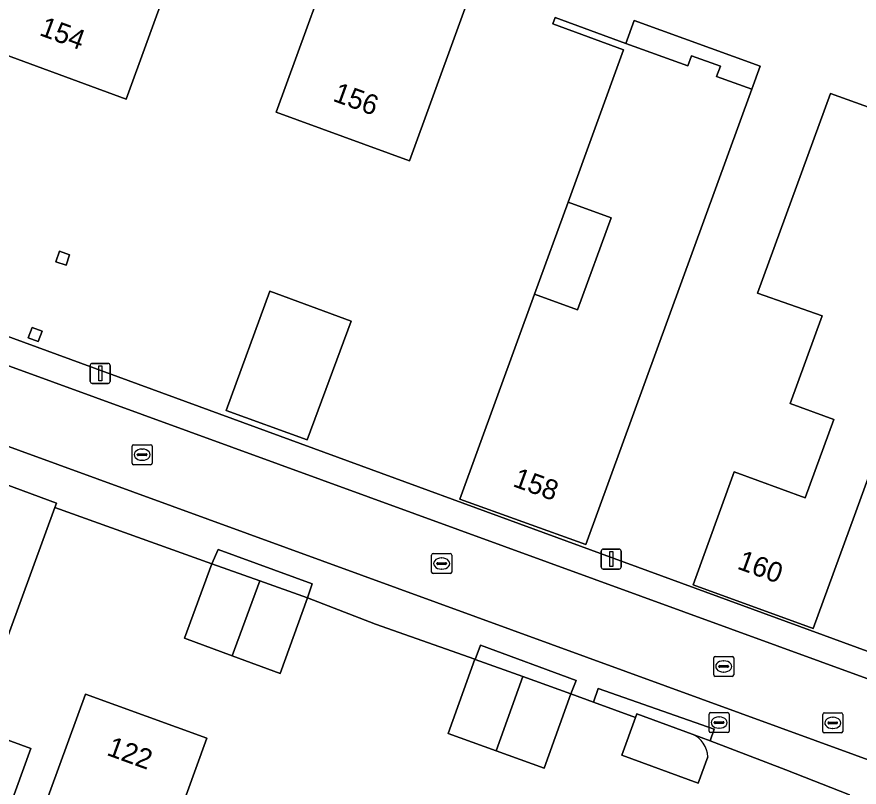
# Model space of a CAD drawing. Extents: x 155275 to 156265, y 382654 to 383635.
# Drawn here: x 156131.49 to 156173.61, y 383087.63 to 383126.16 of the extents above; entities that cross this region are included whole.
import ezdxf

# ---------------------------------------------------------------- set-up
doc = ezdxf.new("R2010")
doc.units = 0
for name, color, linetype in [('IMGEO_Brandkraan', 7, 'Continuous'), ('IMGEO_Erf', 7, 'Continuous'), ('IMGEO_Groenvoorziening', 7, 'Continuous'), ('IMGEO_Haag', 7, 'Continuous'), ('IMGEO_Hek', 7, 'Continuous'), ('IMGEO_Kolk', 7, 'Continuous'), ('IMGEO_Lichtmast', 7, 'Continuous'), ('IMGEO_Pand', 7, 'Continuous'), ('IMGEO_Pand_nummerreeks', 7, 'Continuous'), ('IMGEO_Pand_overbouw', 7, 'Continuous'), ('IMGEO_Rijbaan_lokaal_open', 7, 'Continuous'), ('IMGEO_Rioolput', 7, 'Continuous'), ('IMGEO_Voetpad_open', 7, 'Continuous')]:
    doc.layers.add(name, color=color, linetype=linetype)

msp = doc.modelspace()

# ---------------------------------------------------------------- linework, layer by layer
at = {"layer": 'IMGEO_Brandkraan'}
for p, q in [((156166.185, 383091.361), (156167.037, 383091.361)), ((156166.11, 383090.435), (156166.11, 383091.287)), ((156166.598, 383091.141), (156166.623, 383091.141)), ((156167.111, 383091.287), (156167.111, 383090.435)), ((156166.369, 383090.855), (156166.369, 383090.867)), ((156166.807, 383090.818), (156166.409, 383090.818)), ((156166.412, 383090.904), (156166.81, 383090.904)), ((156166.621, 383090.581), (156166.596, 383090.581)), ((156166.853, 383090.867), (156166.853, 383090.855)), ((156167.037, 383090.361), (156166.185, 383090.361))]:
    msp.add_line(p, q, dxfattribs=at)
for points in [[(156166.185, 383091.361), (156167.037, 383091.361)], [(156166.11, 383090.435), (156166.11, 383091.287)], [(156167.111, 383091.287), (156167.111, 383090.435)], [(156167.037, 383090.361), (156166.185, 383090.361)]]:
    msp.add_lwpolyline(points, dxfattribs=at)
for centre, radius, start, end in [((156166.187, 383091.285), 0.0765, 91.552, 178.448), ((156166.187, 383091.285), 0.0765, 91.552, 178.448), ((156167.035, 383091.285), 0.0765, 1.552, 88.448), ((156167.035, 383091.285), 0.0765, 1.552, 88.448), ((156166.409, 383090.864), 0.0403, 85.8775, 175.7526), ((156166.406, 383090.854), 0.0366, 178.938, 274.7102), ((156166.81, 383090.861), 0.043, 264.8664, 352.4533), ((156166.814, 383090.866), 0.0386, 1.7309, 96.639), ((156166.187, 383090.437), 0.0765, 181.552, 268.448), ((156166.187, 383090.437), 0.0765, 181.552, 268.448), ((156167.035, 383090.437), 0.0765, 271.552, 358.448), ((156167.035, 383090.437), 0.0765, 271.552, 358.448)]:
    msp.add_arc(centre, radius, start, end, dxfattribs=at)
for centre, major_axis, ratio, start_param, end_param in [((156166.597, 383090.861), (-0.387, 0.002), 0.722429, 4.712389, 7.853982), ((156166.622, 383090.861), (-0.39, 0.002), 0.717154, 1.570796, 4.712389)]:
    msp.add_ellipse(centre, major_axis=major_axis, ratio=ratio, start_param=start_param, end_param=end_param, dxfattribs=at)
at = {"layer": 'IMGEO_Erf'}
for points in [[(156141.159, 383133.605), (156136.957, 383122.044), (156129.421, 383124.82), (156129.19, 383124.191), (156128.366, 383121.823), (156126.586, 383116.989), (156131.047, 383115.372), (156129.474, 383111.049), (156125.004, 383112.675), (156124.888, 383112.422), (156180.442, 383092.09), (156185.522, 383090.259), (156184.32, 383086.843), (156179.189, 383088.577), (156178.076, 383085.485), (156177.931, 383085.531), (156176.583, 383081.776), (156174.183, 383082.637), (156171.783, 383083.498), (156173.131, 383087.254), (156169.941, 383088.491), (156166.165, 383089.955), (156165.257, 383090.285)], [(156154.401, 383094.026), (156149.426, 383095.789), (156146.025, 383097.096), (156144.651, 383093.314), (156142.261, 383094.2), (156139.87, 383095.086), (156141.24, 383098.806), (156133.39, 383101.613), (156129.354, 383090.59), (156132.183, 383089.561), (156128.246, 383078.751)], [(156166.046, 383089.14), (156165.567, 383087.83), (156161.739, 383089.228), (156162.431, 383091.123), (156160.322, 383091.886), (156159.2, 383092.291), (156157.856, 383088.573), (156155.456, 383089.441), (156153.056, 383090.308), (156154.401, 383094.026)]]:
    msp.add_lwpolyline(points, dxfattribs=at)
for points in [[(156151.118, 383118.965), (156144.45, 383121.392), (156148.002, 383131.151), (156154.67, 383128.724)], [(156153.646, 383102.044), (156157.377, 383112.286), (156159.058, 383116.899), (156161.833, 383124.517), (156158.296, 383125.806), (156158.409, 383126.128), (156161.949, 383124.838), (156162.361, 383125.977), (156168.666, 383123.696), (156168.251, 383122.55), (156159.939, 383099.763)], [(156168.666, 383123.696), (156162.361, 383125.977), (156161.949, 383124.838), (156165.042, 383123.711), (156165.232, 383124.218), (156166.675, 383123.701), (156166.486, 383123.174), (156168.251, 383122.55)], [(156167.368, 383103.403), (156170.922, 383102.108), (156172.345, 383106.024), (156170.164, 383106.816), (156171.758, 383111.199), (156168.534, 383112.343), (156172.188, 383122.334), (156178.674, 383119.993), (156177.825, 383117.591), (156179.155, 383117.122), (156178, 383113.934), (156177.191, 383114.227), (156176.921, 383113.489), (156177.729, 383113.196), (156173.375, 383101.214), (156171.318, 383095.57), (156165.311, 383097.759)], [(156157.377, 383112.286), (156159.529, 383111.502), (156161.209, 383116.115), (156159.058, 383116.899)], [(156133.948, 383113.738), (156133.437, 383113.912), (156133.618, 383114.441), (156134.128, 383114.266)], [(156146.008, 383105.001), (156141.963, 383106.478), (156144.145, 383112.433), (156148.201, 383110.947)], [(156132.556, 383109.917), (156132.051, 383110.106), (156132.247, 383110.629), (156132.753, 383110.44)], [(156145.091, 383083.859), (156141.465, 383073.891), (156135.427, 383076.055), (156137.516, 383081.755), (156131.831, 383083.821), (156134.918, 383092.278), (156140.994, 383090.074), (156139.48, 383085.9)]]:
    msp.add_lwpolyline(points, close=True, dxfattribs=at)
msp.add_arc((156164.757, 383089.096), 1.29, 1.9468, 67.1933, dxfattribs=at)
at = {"layer": 'IMGEO_Groenvoorziening'}
for points in [[(156146.025, 383097.096), (156146.251, 383097.793), (156141.551, 383099.524), (156141.24, 383098.806), (156143.633, 383097.951)], [(156159.2, 383092.291), (156159.461, 383092.969), (156154.675, 383094.727), (156154.418, 383094.02), (156156.801, 383093.159)], [(156165.257, 383090.285), (156166.165, 383089.955), (156166.362, 383090.523), (156160.563, 383092.565), (156160.322, 383091.886), (156162.431, 383091.123), (156162.494, 383091.295)]]:
    msp.add_lwpolyline(points, close=True, dxfattribs=at)
at = {"layer": 'IMGEO_Haag'}
for points in [[(156146.025, 383097.096), (156146.251, 383097.793), (156141.551, 383099.524), (156141.24, 383098.806), (156143.633, 383097.951)], [(156159.2, 383092.291), (156159.461, 383092.969), (156154.675, 383094.727), (156154.418, 383094.02), (156156.801, 383093.159)], [(156165.257, 383090.285), (156166.165, 383089.955), (156166.362, 383090.523), (156160.563, 383092.565), (156160.322, 383091.886), (156162.431, 383091.123), (156162.494, 383091.295)]]:
    msp.add_lwpolyline(points, close=True, dxfattribs=at)
at = {"layer": 'IMGEO_Hek'}
for points in [[(156154.401, 383094.026), (156149.426, 383095.789)], [(156166.165, 383089.955), (156165.257, 383090.285)], [(156169.941, 383088.491), (156166.165, 383089.955)]]:
    msp.add_lwpolyline(points, dxfattribs=at)
at = {"layer": 'IMGEO_Kolk'}
for p, q in [((156137.253, 383103.835), (156137.253, 383104.687)), ((156137.328, 383104.761), (156138.18, 383104.761)), ((156137.741, 383104.541), (156137.766, 383104.541)), ((156138.254, 383104.687), (156138.254, 383103.835)), ((156137.512, 383104.255), (156137.512, 383104.267)), ((156137.95, 383104.218), (156137.552, 383104.218)), ((156137.555, 383104.304), (156137.953, 383104.304)), ((156137.996, 383104.267), (156137.996, 383104.255)), ((156138.18, 383103.761), (156137.328, 383103.761)), ((156137.764, 383103.981), (156137.739, 383103.981)), ((156152.234, 383098.39), (156152.234, 383099.242)), ((156152.309, 383099.316), (156153.161, 383099.316)), ((156152.722, 383099.096), (156152.747, 383099.096)), ((156153.235, 383099.242), (156153.235, 383098.39)), ((156152.493, 383098.81), (156152.493, 383098.822)), ((156152.931, 383098.773), (156152.533, 383098.773)), ((156152.536, 383098.859), (156152.934, 383098.859)), ((156152.745, 383098.536), (156152.72, 383098.536)), ((156152.977, 383098.822), (156152.977, 383098.81)), ((156153.161, 383098.316), (156152.309, 383098.316)), ((156166.34, 383093.243), (156166.34, 383094.095)), ((156166.415, 383094.169), (156167.267, 383094.169)), ((156166.828, 383093.949), (156166.853, 383093.949)), ((156167.341, 383094.095), (156167.341, 383093.243)), ((156166.599, 383093.663), (156166.599, 383093.675)), ((156167.037, 383093.626), (156166.639, 383093.626)), ((156166.642, 383093.712), (156167.04, 383093.712)), ((156167.083, 383093.675), (156167.083, 383093.663)), ((156167.267, 383093.169), (156166.415, 383093.169)), ((156166.851, 383093.389), (156166.826, 383093.389))]:
    msp.add_line(p, q, dxfattribs=at)
for points in [[(156137.253, 383103.835), (156137.253, 383104.687)], [(156137.328, 383104.761), (156138.18, 383104.761)], [(156138.254, 383104.687), (156138.254, 383103.835)], [(156138.18, 383103.761), (156137.328, 383103.761)], [(156152.234, 383098.39), (156152.234, 383099.242)], [(156152.309, 383099.316), (156153.161, 383099.316)], [(156153.235, 383099.242), (156153.235, 383098.39)], [(156153.161, 383098.316), (156152.309, 383098.316)], [(156166.34, 383093.243), (156166.34, 383094.095)], [(156166.415, 383094.169), (156167.267, 383094.169)], [(156167.341, 383094.095), (156167.341, 383093.243)], [(156167.267, 383093.169), (156166.415, 383093.169)]]:
    msp.add_lwpolyline(points, dxfattribs=at)
for centre, radius, start, end in [((156137.33, 383104.685), 0.0765, 91.552, 178.448), ((156137.33, 383104.685), 0.0765, 91.552, 178.448), ((156138.178, 383104.685), 0.0765, 1.552, 88.448), ((156138.178, 383104.685), 0.0765, 1.552, 88.448), ((156137.552, 383104.264), 0.0403, 85.8775, 175.7526), ((156137.549, 383104.254), 0.0366, 178.938, 274.7102), ((156137.953, 383104.261), 0.043, 264.8664, 352.4533), ((156137.957, 383104.266), 0.0386, 1.7309, 96.639), ((156137.33, 383103.837), 0.0765, 181.552, 268.448), ((156137.33, 383103.837), 0.0765, 181.552, 268.448), ((156138.178, 383103.837), 0.0765, 271.552, 358.448), ((156138.178, 383103.837), 0.0765, 271.552, 358.448), ((156152.311, 383099.24), 0.0765, 91.552, 178.448), ((156152.311, 383099.24), 0.0765, 91.552, 178.448), ((156153.159, 383099.24), 0.0765, 1.552, 88.448), ((156153.159, 383099.24), 0.0765, 1.552, 88.448), ((156152.533, 383098.819), 0.0403, 85.8775, 175.7526), ((156152.53, 383098.809), 0.0366, 178.938, 274.7102), ((156152.934, 383098.816), 0.043, 264.8664, 352.4533), ((156152.938, 383098.821), 0.0386, 1.7309, 96.639), ((156152.311, 383098.392), 0.0765, 181.552, 268.448), ((156152.311, 383098.392), 0.0765, 181.552, 268.448), ((156153.159, 383098.392), 0.0765, 271.552, 358.448), ((156153.159, 383098.392), 0.0765, 271.552, 358.448), ((156166.417, 383094.093), 0.0765, 91.552, 178.448), ((156166.417, 383094.093), 0.0765, 91.552, 178.448), ((156167.265, 383094.093), 0.0765, 1.552, 88.448), ((156167.265, 383094.093), 0.0765, 1.552, 88.448), ((156166.639, 383093.672), 0.0403, 85.8775, 175.7526), ((156166.636, 383093.662), 0.0366, 178.938, 274.7102), ((156167.04, 383093.669), 0.043, 264.8664, 352.4533), ((156167.044, 383093.674), 0.0386, 1.7309, 96.639), ((156166.417, 383093.245), 0.0765, 181.552, 268.448), ((156166.417, 383093.245), 0.0765, 181.552, 268.448), ((156167.265, 383093.245), 0.0765, 271.552, 358.448), ((156167.265, 383093.245), 0.0765, 271.552, 358.448)]:
    msp.add_arc(centre, radius, start, end, dxfattribs=at)
for centre, major_axis, ratio, start_param, end_param in [((156137.74, 383104.261), (-0.387, 0.002), 0.722429, 4.712389, 7.853982), ((156137.765, 383104.261), (-0.39, 0.002), 0.717154, 1.570796, 4.712389), ((156152.721, 383098.816), (-0.387, 0.002), 0.722429, 4.712389, 7.853982), ((156152.746, 383098.816), (-0.39, 0.002), 0.717154, 1.570796, 4.712389), ((156166.827, 383093.669), (-0.387, 0.002), 0.722429, 4.712389, 7.853982), ((156166.852, 383093.669), (-0.39, 0.002), 0.717154, 1.570796, 4.712389)]:
    msp.add_ellipse(centre, major_axis=major_axis, ratio=ratio, start_param=start_param, end_param=end_param, dxfattribs=at)
at = {"layer": 'IMGEO_Lichtmast'}
for p, q in [((156135.163, 383107.929), (156135.163, 383108.729)), ((156135.163, 383108.729), (156135.163, 383107.929)), ((156135.263, 383108.829), (156136.053, 383108.829)), ((156136.053, 383108.829), (156135.263, 383108.829)), ((156136.153, 383108.729), (156136.153, 383107.929)), ((156136.153, 383107.929), (156136.153, 383108.729)), ((156136.053, 383107.829), (156135.263, 383107.829)), ((156135.263, 383107.829), (156136.053, 383107.829)), ((156160.719, 383098.639), (156160.719, 383099.439)), ((156160.719, 383099.439), (156160.719, 383098.639)), ((156160.819, 383099.539), (156161.609, 383099.539)), ((156161.609, 383099.539), (156160.819, 383099.539)), ((156161.709, 383099.439), (156161.709, 383098.639)), ((156161.709, 383098.639), (156161.709, 383099.439)), ((156161.609, 383098.539), (156160.819, 383098.539)), ((156160.819, 383098.539), (156161.609, 383098.539))]:
    msp.add_line(p, q, dxfattribs=at)
for points in [[(156135.583, 383108.704), (156135.733, 383108.704), (156135.733, 383107.954), (156135.583, 383107.954), (156135.583, 383108.704)], [(156161.139, 383099.414), (156161.289, 383099.414), (156161.289, 383098.664), (156161.139, 383098.664), (156161.139, 383099.414)]]:
    msp.add_lwpolyline(points, dxfattribs=at)
for centre, start, end in [((156135.263, 383108.729), 90, 180), ((156135.263, 383108.729), 90, 180), ((156136.053, 383108.729), 0, 90), ((156136.053, 383108.729), 360, 90), ((156135.263, 383107.929), 180, 270), ((156135.263, 383107.929), 180, 270), ((156136.053, 383107.929), 270, 0), ((156136.053, 383107.929), 270, 0), ((156160.819, 383099.439), 90, 180), ((156160.819, 383099.439), 90, 180), ((156161.609, 383099.439), 0, 90), ((156161.609, 383099.439), 360, 90), ((156160.819, 383098.639), 180, 270), ((156160.819, 383098.639), 180, 270), ((156161.609, 383098.639), 270, 0), ((156161.609, 383098.639), 270, 0)]:
    msp.add_arc(centre, 0.1, start, end, dxfattribs=at)
at = {"layer": 'IMGEO_Pand'}
for points in [[(156141.159, 383133.605), (156134.956, 383135.885), (156133.77, 383132.599), (156133.359, 383131.471), (156132.373, 383131.831), (156132.784, 383132.958), (156132.852, 383133.146), (156132.505, 383133.273), (156131.752, 383131.208), (156130.91, 383128.9), (156129.421, 383124.82), (156136.957, 383122.044)], [(156154.67, 383128.724), (156148.002, 383131.151), (156144.45, 383121.392), (156151.118, 383118.965)], [(156168.251, 383122.55), (156166.486, 383123.174), (156166.675, 383123.701), (156165.232, 383124.218), (156165.042, 383123.711), (156161.949, 383124.838), (156158.409, 383126.128), (156158.296, 383125.806), (156161.833, 383124.517), (156159.058, 383116.899), (156161.209, 383116.115), (156159.529, 383111.502), (156157.377, 383112.286), (156153.646, 383102.044), (156159.939, 383099.763)], [(156177.729, 383113.196), (156176.921, 383113.489), (156177.191, 383114.227), (156178, 383113.934), (156179.155, 383117.122), (156177.825, 383117.591), (156178.674, 383119.993), (156172.188, 383122.334), (156168.534, 383112.343), (156171.758, 383111.199), (156170.164, 383106.816), (156172.345, 383106.024), (156170.922, 383102.108), (156167.368, 383103.403), (156165.311, 383097.759), (156171.318, 383095.57), (156173.375, 383101.214)], [(156133.948, 383113.738), (156134.128, 383114.266), (156133.618, 383114.441), (156133.437, 383113.912)], [(156146.008, 383105.001), (156148.201, 383110.947), (156144.145, 383112.433), (156141.963, 383106.478)], [(156132.753, 383110.44), (156132.247, 383110.629), (156132.051, 383110.106), (156132.556, 383109.917)], [(156133.39, 383101.613), (156133.474, 383101.843), (156130.436, 383102.957), (156127.84, 383095.917), (156124.432, 383086.532), (156122.374, 383080.896), (156128.246, 383078.751), (156132.183, 383089.561), (156129.354, 383090.59)], [(156142.261, 383094.2), (156143.633, 383097.951), (156141.24, 383098.806), (156139.87, 383095.086)], [(156142.261, 383094.2), (156144.651, 383093.314), (156146.025, 383097.096), (156143.633, 383097.951)], [(156156.801, 383093.159), (156154.418, 383094.02), (156154.401, 383094.026), (156153.056, 383090.308), (156155.456, 383089.441)], [(156156.801, 383093.159), (156155.456, 383089.441), (156157.856, 383088.573), (156159.2, 383092.291)], [(156140.994, 383090.074), (156134.918, 383092.278), (156131.831, 383083.821), (156137.516, 383081.755), (156137.712, 383081.684), (156139.283, 383085.972), (156139.48, 383085.9)]]:
    msp.add_lwpolyline(points, close=True, dxfattribs=at)
msp.add_lwpolyline([(156165.257, 383090.285), (156162.494, 383091.295), (156162.431, 383091.123), (156161.739, 383089.228), (156165.567, 383087.83), (156166.046, 383089.14)], dxfattribs=at)
msp.add_arc((156164.757, 383089.096), 1.29, 1.9468, 67.1933, dxfattribs=at)
at = {"layer": 'IMGEO_Pand_overbouw'}
for points in [[(156168.251, 383122.55), (156168.666, 383123.696), (156162.361, 383125.977), (156161.949, 383124.838), (156165.042, 383123.711), (156165.232, 383124.218), (156166.675, 383123.701), (156166.486, 383123.174)], [(156157.377, 383112.286), (156159.529, 383111.502), (156161.209, 383116.115), (156159.058, 383116.899)]]:
    msp.add_lwpolyline(points, close=True, dxfattribs=at)
at = {"layer": 'IMGEO_Rijbaan_lokaal_open'}
msp.add_lwpolyline([(156119.622, 383112.871), (156118.334, 383109.306), (156177.133, 383087.872), (156178.482, 383091.43)], close=True, dxfattribs=at)
at = {"layer": 'IMGEO_Rioolput'}
for p, q in [((156171.794, 383090.42), (156171.794, 383091.272)), ((156171.869, 383091.346), (156172.721, 383091.346)), ((156172.282, 383091.126), (156172.307, 383091.126)), ((156172.795, 383091.272), (156172.795, 383090.42)), ((156172.053, 383090.84), (156172.053, 383090.852)), ((156172.491, 383090.803), (156172.093, 383090.803)), ((156172.096, 383090.889), (156172.494, 383090.889)), ((156172.305, 383090.566), (156172.28, 383090.566)), ((156172.537, 383090.852), (156172.537, 383090.84)), ((156172.721, 383090.346), (156171.869, 383090.346))]:
    msp.add_line(p, q, dxfattribs=at)
for points in [[(156171.794, 383090.42), (156171.794, 383091.272)], [(156171.869, 383091.346), (156172.721, 383091.346)], [(156172.795, 383091.272), (156172.795, 383090.42)], [(156172.721, 383090.346), (156171.869, 383090.346)]]:
    msp.add_lwpolyline(points, dxfattribs=at)
for centre, radius, start, end in [((156171.871, 383091.27), 0.0765, 91.552, 178.448), ((156171.871, 383091.27), 0.0765, 91.552, 178.448), ((156172.719, 383091.27), 0.0765, 1.552, 88.448), ((156172.719, 383091.27), 0.0765, 1.552, 88.448), ((156172.093, 383090.849), 0.0403, 85.8775, 175.7526), ((156172.09, 383090.839), 0.0366, 178.938, 274.7102), ((156172.494, 383090.846), 0.043, 264.8664, 352.4533), ((156172.498, 383090.851), 0.0386, 1.7309, 96.639), ((156171.871, 383090.422), 0.0765, 181.552, 268.448), ((156171.871, 383090.422), 0.0765, 181.552, 268.448), ((156172.719, 383090.422), 0.0765, 271.552, 358.448), ((156172.719, 383090.422), 0.0765, 271.552, 358.448)]:
    msp.add_arc(centre, radius, start, end, dxfattribs=at)
for centre, major_axis, ratio, start_param, end_param in [((156172.281, 383090.846), (-0.387, 0.002), 0.722429, 4.712389, 7.853982), ((156172.306, 383090.846), (-0.39, 0.002), 0.717154, 1.570796, 4.712389)]:
    msp.add_ellipse(centre, major_axis=major_axis, ratio=ratio, start_param=start_param, end_param=end_param, dxfattribs=at)
at = {"layer": 'IMGEO_Voetpad_open'}
for points in [[(156119.622, 383112.871), (156178.482, 383091.43), (156177.133, 383087.872), (156118.334, 383109.306)], [(156178.076, 383085.485), (156179.189, 383088.577), (156180.442, 383092.09), (156124.888, 383112.422)], [(156130.436, 383102.957), (156133.474, 383101.843), (156133.39, 383101.613), (156141.24, 383098.806), (156141.551, 383099.524), (156146.251, 383097.793), (156146.025, 383097.096), (156149.426, 383095.789), (156154.401, 383094.026), (156154.418, 383094.02), (156154.675, 383094.727), (156159.461, 383092.969), (156159.2, 383092.291), (156160.322, 383091.886), (156160.563, 383092.565), (156166.362, 383090.523), (156166.165, 383089.955), (156169.941, 383088.491), (156173.131, 383087.254)]]:
    msp.add_lwpolyline(points, dxfattribs=at)

# ---------------------------------------------------------------- texts
at = {"layer": 'IMGEO_Pand_nummerreeks'}
for s, rotation, p in [('154', 339.778, (156132.567, 383125.26)), ('156', 339.9996, (156147.245, 383121.971)), ('158', 340.0761, (156156.245, 383102.697)), ('160', 339.9751, (156167.466, 383098.571)), ('122', 340.0623, (156135.935, 383089.25))]:
    msp.add_text(s, height=1, rotation=rotation, dxfattribs=at).set_placement(p)

doc.saveas('drawing.dxf')
